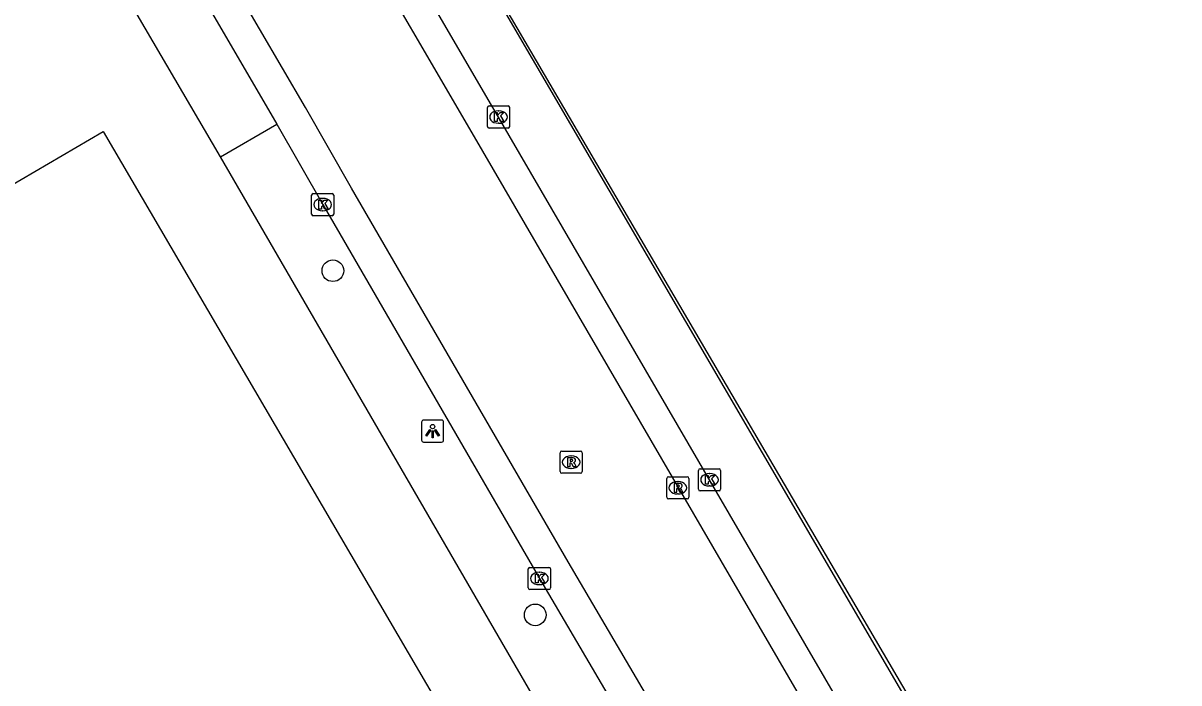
# Model space of a CAD drawing. Extents: x 157692 to 159670, y 381454 to 383289.
# Drawn here: x 159081.9 to 159134, y 382333.8 to 382363.6 of the extents above; entities that cross this region are included whole.
import ezdxf

# ---------------------------------------------------------------- set-up
doc = ezdxf.new("R2010")
doc.units = 0
for name, color, linetype in [('IMGEO_Boom', 7, 'Continuous'), ('IMGEO_Hek', 7, 'Continuous'), ('IMGEO_Kolk', 7, 'Continuous'), ('IMGEO_Lichtpunt', 7, 'Continuous'), ('IMGEO_Pand', 7, 'Continuous'), ('IMGEO_Parkeervlak_open', 7, 'Continuous'), ('IMGEO_Rijbaan_lokaal_gesloten', 7, 'Continuous'), ('IMGEO_Rioolput', 7, 'Continuous'), ('IMGEO_Voetpad_open', 7, 'Continuous')]:
    doc.layers.add(name, color=color, linetype=linetype)

msp = doc.modelspace()

# ---------------------------------------------------------------- linework, layer by layer
at = {"layer": 'IMGEO_Boom'}
for centre in [(159095.835, 382352.422), (159104.965, 382336.899)]:
    msp.add_circle(centre, 0.489, dxfattribs=at)
at = {"layer": 'IMGEO_Hek'}
msp.add_lwpolyline([(159161.827, 382265.491), (159159.385, 382269.716), (159159.154, 382269.539), (159145.077, 382293.575), (159087.731, 382391.406)], dxfattribs=at)
at = {"layer": 'IMGEO_Kolk'}
for p, q in [((159102.887, 382359.853), (159103.739, 382359.853)), ((159102.812, 382358.927), (159102.812, 382359.779)), ((159103.3, 382359.633), (159103.325, 382359.633)), ((159103.813, 382359.779), (159103.813, 382358.927)), ((159103.739, 382358.853), (159102.887, 382358.853)), ((159103.323, 382359.073), (159103.298, 382359.073)), ((159094.874, 382354.977), (159094.874, 382355.829)), ((159094.949, 382355.903), (159095.801, 382355.903)), ((159095.362, 382355.683), (159095.387, 382355.683)), ((159095.875, 382355.829), (159095.875, 382354.977)), ((159095.801, 382354.903), (159094.949, 382354.903)), ((159095.385, 382355.123), (159095.36, 382355.123)), ((159112.334, 382342.567), (159112.334, 382343.419)), ((159112.409, 382343.493), (159113.261, 382343.493)), ((159112.822, 382343.273), (159112.847, 382343.273)), ((159113.335, 382343.419), (159113.335, 382342.567)), ((159112.845, 382342.713), (159112.82, 382342.713)), ((159113.261, 382342.493), (159112.409, 382342.493)), ((159104.655, 382338.118), (159104.655, 382338.97)), ((159104.73, 382339.044), (159105.582, 382339.044)), ((159105.656, 382338.97), (159105.656, 382338.118)), ((159105.143, 382338.824), (159105.168, 382338.824)), ((159105.582, 382338.044), (159104.73, 382338.044)), ((159105.166, 382338.264), (159105.141, 382338.264))]:
    msp.add_line(p, q, dxfattribs=at)
for points in [[(159102.887, 382359.853), (159103.739, 382359.853)], [(159102.812, 382358.927), (159102.812, 382359.779)], [(159103.133, 382359.553), (159103.256, 382359.553), (159103.256, 382359.402), (159103.386, 382359.553), (159103.55, 382359.553), (159103.404, 382359.402), (159103.557, 382359.153), (159103.405, 382359.153), (159103.32, 382359.317), (159103.256, 382359.25), (159103.256, 382359.153), (159103.133, 382359.153), (159103.133, 382359.553)], [(159103.813, 382359.779), (159103.813, 382358.927)], [(159103.739, 382358.853), (159102.887, 382358.853)], [(159094.874, 382354.977), (159094.874, 382355.829)], [(159094.949, 382355.903), (159095.801, 382355.903)], [(159095.875, 382355.829), (159095.875, 382354.977)], [(159095.195, 382355.603), (159095.318, 382355.603), (159095.318, 382355.452), (159095.448, 382355.603), (159095.612, 382355.603), (159095.466, 382355.452), (159095.619, 382355.203), (159095.467, 382355.203), (159095.382, 382355.367), (159095.318, 382355.3), (159095.318, 382355.203), (159095.195, 382355.203), (159095.195, 382355.603)], [(159095.801, 382354.903), (159094.949, 382354.903)], [(159112.334, 382342.567), (159112.334, 382343.419)], [(159112.409, 382343.493), (159113.261, 382343.493)], [(159112.655, 382343.193), (159112.778, 382343.193), (159112.778, 382343.042), (159112.908, 382343.193), (159113.072, 382343.193), (159112.926, 382343.042), (159113.079, 382342.793), (159112.927, 382342.793), (159112.842, 382342.957), (159112.778, 382342.89), (159112.778, 382342.793), (159112.655, 382342.793), (159112.655, 382343.193)], [(159113.335, 382343.419), (159113.335, 382342.567)], [(159113.261, 382342.493), (159112.409, 382342.493)], [(159104.655, 382338.118), (159104.655, 382338.97)], [(159104.73, 382339.044), (159105.582, 382339.044)], [(159105.656, 382338.97), (159105.656, 382338.118)], [(159104.976, 382338.744), (159105.099, 382338.744), (159105.099, 382338.593), (159105.229, 382338.744), (159105.393, 382338.744), (159105.247, 382338.593), (159105.4, 382338.344), (159105.248, 382338.344), (159105.163, 382338.508), (159105.099, 382338.441), (159105.099, 382338.344), (159104.976, 382338.344), (159104.976, 382338.744)], [(159105.582, 382338.044), (159104.73, 382338.044)]]:
    msp.add_lwpolyline(points, dxfattribs=at)
for centre, start, end in [((159102.889, 382359.777), 91.552, 178.448), ((159102.889, 382359.777), 91.552, 178.448), ((159103.737, 382359.777), 1.552, 88.448), ((159103.737, 382359.777), 1.552, 88.448), ((159102.889, 382358.929), 181.552, 268.448), ((159102.889, 382358.929), 181.552, 268.448), ((159103.737, 382358.929), 271.552, 358.448), ((159103.737, 382358.929), 271.552, 358.448), ((159094.951, 382355.827), 91.552, 178.448), ((159094.951, 382355.827), 91.552, 178.448), ((159095.799, 382355.827), 1.552, 88.448), ((159095.799, 382355.827), 1.552, 88.448), ((159094.951, 382354.979), 181.552, 268.448), ((159094.951, 382354.979), 181.552, 268.448), ((159095.799, 382354.979), 271.552, 358.448), ((159095.799, 382354.979), 271.552, 358.448), ((159112.411, 382343.417), 91.552, 178.448), ((159112.411, 382343.417), 91.552, 178.448), ((159113.259, 382343.417), 1.552, 88.448), ((159113.259, 382343.417), 1.552, 88.448), ((159112.411, 382342.569), 181.552, 268.448), ((159112.411, 382342.569), 181.552, 268.448), ((159113.259, 382342.569), 271.552, 358.448), ((159113.259, 382342.569), 271.552, 358.448), ((159104.732, 382338.968), 91.552, 178.448), ((159104.732, 382338.968), 91.552, 178.448), ((159105.58, 382338.968), 1.552, 88.448), ((159105.58, 382338.968), 1.552, 88.448), ((159104.732, 382338.12), 181.552, 268.448), ((159104.732, 382338.12), 181.552, 268.448), ((159105.58, 382338.12), 271.552, 358.448), ((159105.58, 382338.12), 271.552, 358.448)]:
    msp.add_arc(centre, 0.0765, start, end, dxfattribs=at)
for centre, major_axis, ratio, start_param, end_param in [((159103.299, 382359.353), (-0.387, 0.002), 0.722429, 4.712389, 7.853982), ((159103.324, 382359.353), (-0.39, 0.002), 0.717154, 1.570796, 4.712389), ((159095.361, 382355.403), (-0.387, 0.002), 0.722429, 4.712389, 7.853982), ((159095.386, 382355.403), (-0.39, 0.002), 0.717154, 1.570796, 4.712389), ((159112.821, 382342.993), (-0.387, 0.002), 0.722429, 4.712389, 7.853982), ((159112.846, 382342.993), (-0.39, 0.002), 0.717154, 1.570796, 4.712389), ((159105.142, 382338.544), (-0.387, 0.002), 0.722429, 4.712389, 7.853982), ((159105.167, 382338.544), (-0.39, 0.002), 0.717154, 1.570796, 4.712389)]:
    msp.add_ellipse(centre, major_axis=major_axis, ratio=ratio, start_param=start_param, end_param=end_param, dxfattribs=at)
at = {"layer": 'IMGEO_Lichtpunt'}
for p, q in [((159099.837, 382345.592), (159099.837, 382344.785)), ((159099.837, 382345.592), (159099.837, 382344.785)), ((159100.739, 382345.687), (159099.931, 382345.687)), ((159100.739, 382345.687), (159099.931, 382345.687)), ((159100.833, 382344.785), (159100.833, 382345.592)), ((159100.833, 382344.785), (159100.833, 382345.592)), ((159099.931, 382344.691), (159100.739, 382344.691)), ((159099.931, 382344.691), (159100.739, 382344.691))]:
    msp.add_line(p, q, dxfattribs=at)
for points in [[(159100.211, 382345.256), (159100.25, 382345.228), (159100.062, 382344.966), (159100.024, 382344.993), (159100.211, 382345.256)], [(159100.423, 382345.228), (159100.461, 382345.255), (159100.648, 382344.993), (159100.609, 382344.965), (159100.423, 382345.228)], [(159100.313, 382345.208), (159100.36, 382345.208), (159100.36, 382344.886), (159100.313, 382344.886), (159100.313, 382345.208)]]:
    msp.add_lwpolyline(points, dxfattribs=at)
msp.add_circle((159100.336, 382345.39), 0.0994, dxfattribs=at)
for centre, start, end in [((159099.931, 382345.592), 90, 180), ((159099.931, 382345.592), 90, 180), ((159100.739, 382345.592), 0, 90), ((159100.739, 382345.592), 0, 90), ((159099.931, 382344.785), 180, 270), ((159099.931, 382344.785), 180, 270), ((159100.739, 382344.785), 270, 0), ((159100.739, 382344.785), 270, 360)]:
    msp.add_arc(centre, 0.0946, start, end, dxfattribs=at)
at = {"layer": 'IMGEO_Pand'}
msp.add_lwpolyline([(159037.037, 382330.336), (159081.152, 382356.17), (159085.466, 382358.697), (159113.824, 382310.271), (159101.565, 382303.091), (159101.19, 382302.872), (159105.694, 382295.18), (159102.438, 382293.274), (159113.985, 382273.555), (159117.616, 382275.681), (159122.053, 382278.279), (159130.158, 382264.437), (159114.535, 382255.282)], dxfattribs=at)
at = {"layer": 'IMGEO_Parkeervlak_open'}
msp.add_lwpolyline([(159161.311, 382265.277), (159146.26, 382291.081), (159103.11, 382364.958), (159087.731, 382391.406)], dxfattribs=at)
at = {"layer": 'IMGEO_Rijbaan_lokaal_gesloten'}
for points in [[(159159.071, 382263.958), (159143.881, 382289.925), (159135.842, 382303.553), (159123.237, 382325.137), (159112.833, 382342.992), (159103.311, 382359.352), (159092.391, 382378.068), (159085.401, 382390.018), (159082.875, 382394.336), (159073.439, 382410.444), (159063.472, 382427.52), (159058.62, 382435.786)], [(159057.417, 382435.069), (159062.264, 382426.813), (159072.23, 382409.737), (159081.667, 382393.629), (159084.192, 382389.311), (159091.182, 382377.362), (159102.101, 382358.647), (159111.623, 382342.287), (159122.028, 382324.432), (159134.633, 382302.847), (159145.148, 382284.823), (159155.325, 382267.42), (159157.641, 382263.44), (159174.5, 382234.542)], [(159141.5, 382279.352), (159140.807, 382280.534), (159135.154, 382290.23), (159121.972, 382312.81), (159117.324, 382320.793), (159106.453, 382339.3), (159096.676, 382356.151), (159094.603, 382359.781), (159086.295, 382373.984), (159079.253, 382386.255), (159076.612, 382390.6), (159076.469, 382390.805), (159067.432, 382406.325), (159066.321, 382408.255), (159063.794, 382412.515), (159052.365, 382432.057)], [(159085.183, 382372.967), (159093.304, 382359.031)], [(159093.304, 382359.031), (159095.376, 382355.403), (159105.158, 382338.544), (159116.029, 382320.036), (159120.676, 382312.055)]]:
    msp.add_lwpolyline(points, dxfattribs=at)
at = {"layer": 'IMGEO_Rioolput'}
for p, q in [((159106.089, 382343.362), (159106.089, 382344.214)), ((159106.164, 382344.288), (159107.016, 382344.288)), ((159107.09, 382344.214), (159107.09, 382343.362)), ((159106.577, 382344.068), (159106.602, 382344.068)), ((159107.016, 382343.288), (159106.164, 382343.288)), ((159106.6, 382343.508), (159106.575, 382343.508)), ((159110.901, 382342.206), (159110.901, 382343.058)), ((159110.976, 382343.132), (159111.828, 382343.132)), ((159111.389, 382342.912), (159111.414, 382342.912)), ((159111.902, 382343.058), (159111.902, 382342.206)), ((159111.828, 382342.132), (159110.976, 382342.132)), ((159111.412, 382342.352), (159111.387, 382342.352))]:
    msp.add_line(p, q, dxfattribs=at)
for points in [[(159106.089, 382343.362), (159106.089, 382344.214)], [(159106.164, 382344.288), (159107.016, 382344.288)], [(159107.09, 382344.214), (159107.09, 382343.362)], [(159106.678, 382343.986), (159106.426, 382343.988), (159106.426, 382343.588)], [(159106.426, 382343.588), (159106.55, 382343.588), (159106.55, 382343.75), (159106.561, 382343.75)], [(159106.604, 382343.907), (159106.55, 382343.907), (159106.55, 382343.826)], [(159106.55, 382343.826), (159106.602, 382343.826)], [(159106.608, 382343.721), (159106.679, 382343.588), (159106.819, 382343.588), (159106.754, 382343.714)], [(159107.016, 382343.288), (159106.164, 382343.288)], [(159110.901, 382342.206), (159110.901, 382343.058)], [(159110.976, 382343.132), (159111.828, 382343.132)], [(159111.49, 382342.83), (159111.238, 382342.832), (159111.238, 382342.432)], [(159111.416, 382342.751), (159111.362, 382342.751), (159111.362, 382342.67)], [(159111.362, 382342.67), (159111.414, 382342.67)], [(159111.902, 382343.058), (159111.902, 382342.206)], [(159111.828, 382342.132), (159110.976, 382342.132)], [(159111.238, 382342.432), (159111.362, 382342.432), (159111.362, 382342.594), (159111.373, 382342.594)], [(159111.42, 382342.565), (159111.491, 382342.432), (159111.631, 382342.432), (159111.566, 382342.558)]]:
    msp.add_lwpolyline(points, dxfattribs=at)
for centre, radius, start, end in [((159106.166, 382344.212), 0.0765, 91.552, 178.448), ((159106.166, 382344.212), 0.0765, 91.552, 178.448), ((159107.014, 382344.212), 0.0765, 1.552, 88.448), ((159107.014, 382344.212), 0.0765, 1.552, 88.448), ((159106.56, 382343.697), 0.0533, 26.0293, 88.6989), ((159106.586, 382344.015), 0.19, 274.7715, 282.9687), ((159106.61, 382343.811), 0.0964, 77.0061, 93.1865), ((159106.624, 382343.868), 0.0378, 276.6634, 79.6772), ((159106.677, 382343.876), 0.109, 350.3612, 89.416), ((159106.675, 382343.876), 0.112, 277.5842, 350.9817), ((159106.659, 382343.661), 0.108, 29.5134, 73.7905), ((159106.166, 382343.364), 0.0765, 181.552, 268.448), ((159106.166, 382343.364), 0.0765, 181.552, 268.448), ((159107.014, 382343.364), 0.0765, 271.552, 358.448), ((159107.014, 382343.364), 0.0765, 271.552, 358.448), ((159110.978, 382343.056), 0.0765, 91.552, 178.448), ((159110.978, 382343.056), 0.0765, 91.552, 178.448), ((159111.398, 382342.859), 0.19, 274.7715, 282.9687), ((159111.422, 382342.655), 0.0964, 77.0061, 93.1865), ((159111.436, 382342.712), 0.0378, 276.6634, 79.6772), ((159111.489, 382342.72), 0.109, 350.3612, 89.416), ((159111.487, 382342.72), 0.112, 277.5842, 350.9817), ((159111.826, 382343.056), 0.0765, 1.552, 88.448), ((159111.826, 382343.056), 0.0765, 1.552, 88.448), ((159110.978, 382342.208), 0.0765, 181.552, 268.448), ((159110.978, 382342.208), 0.0765, 181.552, 268.448), ((159111.372, 382342.541), 0.0533, 26.0293, 88.6989), ((159111.471, 382342.505), 0.108, 29.5134, 73.7905), ((159111.826, 382342.208), 0.0765, 271.552, 358.448), ((159111.826, 382342.208), 0.0765, 271.552, 358.448)]:
    msp.add_arc(centre, radius, start, end, dxfattribs=at)
for centre, major_axis, ratio, start_param, end_param in [((159106.576, 382343.788), (-0.387, 0.002), 0.722429, 4.712389, 7.853982), ((159106.601, 382343.788), (-0.39, 0.002), 0.717154, 1.570796, 4.712389), ((159111.388, 382342.632), (-0.387, 0.002), 0.722429, 4.712389, 7.853982), ((159111.413, 382342.632), (-0.39, 0.002), 0.717154, 1.570796, 4.712389)]:
    msp.add_ellipse(centre, major_axis=major_axis, ratio=ratio, start_param=start_param, end_param=end_param, dxfattribs=at)
at = {"layer": 'IMGEO_Voetpad_open'}
for points in [[(159090.759, 382357.551), (159082.624, 382371.462)], [(159090.759, 382357.551), (159093.304, 382359.031)], [(159118.094, 382310.535), (159117.626, 382311.245), (159090.759, 382357.551)]]:
    msp.add_lwpolyline(points, dxfattribs=at)

doc.saveas('drawing.dxf')
